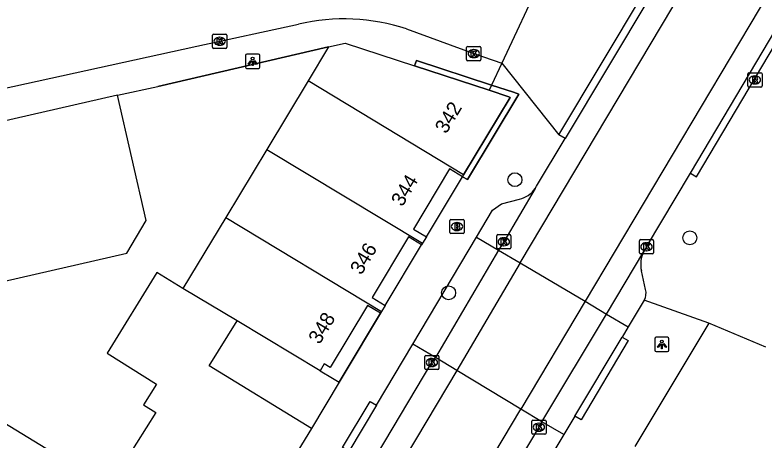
# Model space of a CAD drawing. Extents: x 160557 to 161245, y 385330 to 386505.
# Drawn here: x 160836.9 to 160889.6, y 385838.7 to 385868.6 of the extents above; entities that cross this region are included whole.
import ezdxf

# ---------------------------------------------------------------- set-up
doc = ezdxf.new("R2010")
doc.units = 0
for name, color, linetype in [('IMGEO_Boom', 7, 'Continuous'), ('IMGEO_Brandkraan', 7, 'Continuous'), ('IMGEO_Kolk', 7, 'Continuous'), ('IMGEO_Lichtpunt', 7, 'Continuous'), ('IMGEO_Muur', 7, 'Continuous'), ('IMGEO_Pand', 7, 'Continuous'), ('IMGEO_Pand_nummerreeks', 7, 'Continuous'), ('IMGEO_Pand_overbouw', 7, 'Continuous'), ('IMGEO_Parkeervlak_gesloten', 7, 'Continuous'), ('IMGEO_Parkeervlak_open', 7, 'Continuous'), ('IMGEO_Rijbaan_lokaal_gesloten', 7, 'Continuous'), ('IMGEO_Rijbaan_lokaal_open', 7, 'Continuous'), ('IMGEO_Rioolput', 7, 'Continuous'), ('IMGEO_Voetpad_open', 7, 'Continuous')]:
    doc.layers.add(name, color=color, linetype=linetype)

msp = doc.modelspace()

# ---------------------------------------------------------------- linework, layer by layer
at = {"layer": 'IMGEO_Boom'}
for centre in [(160872.107, 385857.038), (160884.412, 385852.947), (160867.44, 385849.084)]:
    msp.add_circle(centre, 0.489, dxfattribs=at)
at = {"layer": 'IMGEO_Brandkraan'}
for p, q in [((160867.603, 385854.244), (160868.455, 385854.244)), ((160867.528, 385853.318), (160867.528, 385854.17)), ((160868.016, 385854.024), (160868.041, 385854.024)), ((160868.529, 385854.17), (160868.529, 385853.318)), ((160868.455, 385853.244), (160867.603, 385853.244)), ((160868.039, 385853.464), (160868.014, 385853.464))]:
    msp.add_line(p, q, dxfattribs=at)
for points in [[(160867.603, 385854.244), (160868.455, 385854.244)], [(160867.528, 385853.318), (160867.528, 385854.17)], [(160867.876, 385853.944), (160867.876, 385853.544), (160868.089, 385853.544)], [(160868.107, 385853.944), (160867.876, 385853.944)], [(160868.055, 385853.863), (160868.001, 385853.863), (160868.001, 385853.787)], [(160868.001, 385853.787), (160868.054, 385853.787)], [(160868.063, 385853.711), (160868.001, 385853.711), (160868.001, 385853.63)], [(160868.529, 385854.17), (160868.529, 385853.318)], [(160868.455, 385853.244), (160867.603, 385853.244)], [(160868.001, 385853.63), (160868.063, 385853.63)]]:
    msp.add_lwpolyline(points, dxfattribs=at)
for centre, radius, start, end in [((160867.605, 385854.168), 0.0765, 91.552, 178.448), ((160867.605, 385854.168), 0.0765, 91.552, 178.448), ((160868.453, 385854.168), 0.0765, 1.552, 88.448), ((160868.453, 385854.168), 0.0765, 1.552, 88.448), ((160868.056, 385853.825), 0.0379, 267.8285, 90.9355), ((160868.064, 385853.67), 0.0404, 269.8759, 90.5077), ((160868.111, 385853.799), 0.145, 59.4692, 91.5367), ((160868.136, 385853.846), 0.0922, 285.5137, 58.1501), ((160868.141, 385853.654), 0.105, 301.3115, 78.989), ((160867.605, 385853.32), 0.0765, 181.552, 268.448), ((160867.605, 385853.32), 0.0765, 181.552, 268.448), ((160868.095, 385853.795), 0.251, 268.6676, 293.5347), ((160868.453, 385853.32), 0.0765, 271.552, 358.448), ((160868.453, 385853.32), 0.0765, 271.552, 358.448)]:
    msp.add_arc(centre, radius, start, end, dxfattribs=at)
for centre, major_axis, ratio, start_param, end_param in [((160868.015, 385853.744), (-0.387, 0.002), 0.722429, 4.712389, 7.853982), ((160868.04, 385853.744), (-0.39, 0.002), 0.717154, 1.570796, 4.712389)]:
    msp.add_ellipse(centre, major_axis=major_axis, ratio=ratio, start_param=start_param, end_param=end_param, dxfattribs=at)
at = {"layer": 'IMGEO_Kolk'}
for p, q in [((160850.831, 385866.354), (160850.831, 385867.206)), ((160850.906, 385867.28), (160851.758, 385867.28)), ((160851.319, 385867.06), (160851.344, 385867.06)), ((160851.832, 385867.206), (160851.832, 385866.354)), ((160851.342, 385866.5), (160851.317, 385866.5)), ((160868.709, 385865.484), (160868.709, 385866.336)), ((160868.784, 385866.41), (160869.636, 385866.41)), ((160869.71, 385866.336), (160869.71, 385865.484)), ((160851.758, 385866.28), (160850.906, 385866.28)), ((160869.197, 385866.19), (160869.222, 385866.19)), ((160869.636, 385865.41), (160868.784, 385865.41)), ((160869.22, 385865.63), (160869.195, 385865.63)), ((160870.9, 385853.174), (160871.752, 385853.174)), ((160870.825, 385852.248), (160870.825, 385853.1)), ((160871.313, 385852.954), (160871.338, 385852.954)), ((160871.826, 385853.1), (160871.826, 385852.248)), ((160880.864, 385851.895), (160880.864, 385852.747)), ((160880.939, 385852.821), (160881.791, 385852.821)), ((160881.865, 385852.747), (160881.865, 385851.895)), ((160871.752, 385852.174), (160870.9, 385852.174)), ((160871.336, 385852.394), (160871.311, 385852.394)), ((160881.352, 385852.601), (160881.377, 385852.601)), ((160881.791, 385851.821), (160880.939, 385851.821)), ((160881.375, 385852.041), (160881.35, 385852.041)), ((160865.762, 385843.752), (160865.762, 385844.604)), ((160865.837, 385844.678), (160866.689, 385844.678)), ((160866.25, 385844.458), (160866.275, 385844.458)), ((160866.763, 385844.604), (160866.763, 385843.752)), ((160866.689, 385843.678), (160865.837, 385843.678)), ((160866.273, 385843.898), (160866.248, 385843.898)), ((160873.293, 385839.201), (160873.293, 385840.053)), ((160873.368, 385840.127), (160874.22, 385840.127)), ((160874.294, 385840.053), (160874.294, 385839.201)), ((160873.781, 385839.907), (160873.806, 385839.907)), ((160874.22, 385839.127), (160873.368, 385839.127)), ((160873.804, 385839.347), (160873.779, 385839.347))]:
    msp.add_line(p, q, dxfattribs=at)
for points in [[(160850.831, 385866.354), (160850.831, 385867.206)], [(160850.906, 385867.28), (160851.758, 385867.28)], [(160851.152, 385866.98), (160851.275, 385866.98), (160851.275, 385866.829), (160851.405, 385866.98), (160851.569, 385866.98), (160851.423, 385866.829), (160851.576, 385866.58), (160851.424, 385866.58), (160851.339, 385866.744), (160851.275, 385866.677), (160851.275, 385866.58), (160851.152, 385866.58), (160851.152, 385866.98)], [(160851.832, 385867.206), (160851.832, 385866.354)], [(160868.709, 385865.484), (160868.709, 385866.336)], [(160868.784, 385866.41), (160869.636, 385866.41)], [(160869.71, 385866.336), (160869.71, 385865.484)], [(160851.758, 385866.28), (160850.906, 385866.28)], [(160869.03, 385866.11), (160869.153, 385866.11), (160869.153, 385865.959), (160869.283, 385866.11), (160869.447, 385866.11), (160869.301, 385865.959), (160869.454, 385865.71), (160869.302, 385865.71), (160869.217, 385865.874), (160869.153, 385865.807), (160869.153, 385865.71), (160869.03, 385865.71), (160869.03, 385866.11)], [(160869.636, 385865.41), (160868.784, 385865.41)], [(160870.9, 385853.174), (160871.752, 385853.174)], [(160870.825, 385852.248), (160870.825, 385853.1)], [(160871.146, 385852.874), (160871.269, 385852.874), (160871.269, 385852.723), (160871.399, 385852.874), (160871.563, 385852.874), (160871.417, 385852.723), (160871.57, 385852.474), (160871.418, 385852.474), (160871.333, 385852.638), (160871.269, 385852.571), (160871.269, 385852.474), (160871.146, 385852.474), (160871.146, 385852.874)], [(160871.826, 385853.1), (160871.826, 385852.248)], [(160880.864, 385851.895), (160880.864, 385852.747)], [(160880.939, 385852.821), (160881.791, 385852.821)], [(160881.865, 385852.747), (160881.865, 385851.895)], [(160871.752, 385852.174), (160870.9, 385852.174)], [(160881.185, 385852.521), (160881.308, 385852.521), (160881.308, 385852.37), (160881.438, 385852.521), (160881.602, 385852.521), (160881.456, 385852.37), (160881.609, 385852.121), (160881.457, 385852.121), (160881.372, 385852.285), (160881.308, 385852.218), (160881.308, 385852.121), (160881.185, 385852.121), (160881.185, 385852.521)], [(160881.791, 385851.821), (160880.939, 385851.821)], [(160865.762, 385843.752), (160865.762, 385844.604)], [(160865.837, 385844.678), (160866.689, 385844.678)], [(160866.083, 385844.378), (160866.206, 385844.378), (160866.206, 385844.227), (160866.336, 385844.378), (160866.5, 385844.378), (160866.354, 385844.227), (160866.507, 385843.978), (160866.355, 385843.978), (160866.27, 385844.142), (160866.206, 385844.075), (160866.206, 385843.978), (160866.083, 385843.978), (160866.083, 385844.378)], [(160866.763, 385844.604), (160866.763, 385843.752)], [(160866.689, 385843.678), (160865.837, 385843.678)], [(160873.293, 385839.201), (160873.293, 385840.053)], [(160873.368, 385840.127), (160874.22, 385840.127)], [(160874.294, 385840.053), (160874.294, 385839.201)], [(160873.614, 385839.827), (160873.737, 385839.827), (160873.737, 385839.676), (160873.867, 385839.827), (160874.031, 385839.827), (160873.885, 385839.676), (160874.038, 385839.427), (160873.886, 385839.427), (160873.801, 385839.591), (160873.737, 385839.524), (160873.737, 385839.427), (160873.614, 385839.427), (160873.614, 385839.827)], [(160874.22, 385839.127), (160873.368, 385839.127)]]:
    msp.add_lwpolyline(points, dxfattribs=at)
for centre, start, end in [((160850.908, 385867.204), 91.552, 178.448), ((160850.908, 385867.204), 91.552, 178.448), ((160851.756, 385867.204), 1.552, 88.448), ((160851.756, 385867.204), 1.552, 88.448), ((160850.908, 385866.356), 181.552, 268.448), ((160850.908, 385866.356), 181.552, 268.448), ((160851.756, 385866.356), 271.552, 358.448), ((160851.756, 385866.356), 271.552, 358.448), ((160868.786, 385866.334), 91.552, 178.448), ((160868.786, 385866.334), 91.552, 178.448), ((160869.634, 385866.334), 1.552, 88.448), ((160869.634, 385866.334), 1.552, 88.448), ((160868.786, 385865.486), 181.552, 268.448), ((160868.786, 385865.486), 181.552, 268.448), ((160869.634, 385865.486), 271.552, 358.448), ((160869.634, 385865.486), 271.552, 358.448), ((160870.902, 385853.098), 91.552, 178.448), ((160870.902, 385853.098), 91.552, 178.448), ((160871.75, 385853.098), 1.552, 88.448), ((160871.75, 385853.098), 1.552, 88.448), ((160880.941, 385852.745), 91.552, 178.448), ((160880.941, 385852.745), 91.552, 178.448), ((160881.789, 385852.745), 1.552, 88.448), ((160881.789, 385852.745), 1.552, 88.448), ((160870.902, 385852.25), 181.552, 268.448), ((160870.902, 385852.25), 181.552, 268.448), ((160871.75, 385852.25), 271.552, 358.448), ((160871.75, 385852.25), 271.552, 358.448), ((160880.941, 385851.897), 181.552, 268.448), ((160880.941, 385851.897), 181.552, 268.448), ((160881.789, 385851.897), 271.552, 358.448), ((160881.789, 385851.897), 271.552, 358.448), ((160865.839, 385844.602), 91.552, 178.448), ((160865.839, 385844.602), 91.552, 178.448), ((160866.687, 385844.602), 1.552, 88.448), ((160866.687, 385844.602), 1.552, 88.448), ((160865.839, 385843.754), 181.552, 268.448), ((160865.839, 385843.754), 181.552, 268.448), ((160866.687, 385843.754), 271.552, 358.448), ((160866.687, 385843.754), 271.552, 358.448), ((160873.37, 385840.051), 91.552, 178.448), ((160873.37, 385840.051), 91.552, 178.448), ((160874.218, 385840.051), 1.552, 88.448), ((160874.218, 385840.051), 1.552, 88.448), ((160873.37, 385839.203), 181.552, 268.448), ((160873.37, 385839.203), 181.552, 268.448), ((160874.218, 385839.203), 271.552, 358.448), ((160874.218, 385839.203), 271.552, 358.448)]:
    msp.add_arc(centre, 0.0765, start, end, dxfattribs=at)
for centre, major_axis, ratio, start_param, end_param in [((160851.318, 385866.78), (-0.387, 0.002), 0.722429, 4.712389, 7.853982), ((160851.343, 385866.78), (-0.39, 0.002), 0.717154, 1.570796, 4.712389), ((160869.196, 385865.91), (-0.387, 0.002), 0.722429, 4.712389, 7.853982), ((160869.221, 385865.91), (-0.39, 0.002), 0.717154, 1.570796, 4.712389), ((160871.312, 385852.674), (-0.387, 0.002), 0.722429, 4.712389, 7.853982), ((160871.337, 385852.674), (-0.39, 0.002), 0.717154, 1.570796, 4.712389), ((160881.351, 385852.321), (-0.387, 0.002), 0.722429, 4.712389, 7.853982), ((160881.376, 385852.321), (-0.39, 0.002), 0.717154, 1.570796, 4.712389), ((160866.249, 385844.178), (-0.387, 0.002), 0.722429, 4.712389, 7.853982), ((160866.274, 385844.178), (-0.39, 0.002), 0.717154, 1.570796, 4.712389), ((160873.78, 385839.627), (-0.387, 0.002), 0.722429, 4.712389, 7.853982), ((160873.805, 385839.627), (-0.39, 0.002), 0.717154, 1.570796, 4.712389)]:
    msp.add_ellipse(centre, major_axis=major_axis, ratio=ratio, start_param=start_param, end_param=end_param, dxfattribs=at)
at = {"layer": 'IMGEO_Lichtpunt'}
for p, q in [((160854.055, 385865.866), (160853.247, 385865.866)), ((160854.055, 385865.866), (160853.247, 385865.866)), ((160853.153, 385865.771), (160853.153, 385864.964)), ((160853.153, 385865.771), (160853.153, 385864.964)), ((160854.149, 385864.964), (160854.149, 385865.771)), ((160854.149, 385864.964), (160854.149, 385865.771)), ((160853.247, 385864.87), (160854.055, 385864.87)), ((160853.247, 385864.87), (160854.055, 385864.87)), ((160881.95, 385845.855), (160881.95, 385845.048)), ((160881.95, 385845.855), (160881.95, 385845.048)), ((160882.852, 385845.95), (160882.044, 385845.95)), ((160882.852, 385845.95), (160882.044, 385845.95)), ((160882.946, 385845.048), (160882.946, 385845.855)), ((160882.946, 385845.048), (160882.946, 385845.855)), ((160882.044, 385844.954), (160882.852, 385844.954)), ((160882.044, 385844.954), (160882.852, 385844.954))]:
    msp.add_line(p, q, dxfattribs=at)
for points in [[(160853.527, 385865.435), (160853.566, 385865.407), (160853.378, 385865.145), (160853.34, 385865.172), (160853.527, 385865.435)], [(160853.629, 385865.387), (160853.676, 385865.387), (160853.676, 385865.065), (160853.629, 385865.065), (160853.629, 385865.387)], [(160853.739, 385865.407), (160853.777, 385865.434), (160853.964, 385865.172), (160853.925, 385865.144), (160853.739, 385865.407)], [(160882.324, 385845.519), (160882.363, 385845.491), (160882.175, 385845.229), (160882.137, 385845.256), (160882.324, 385845.519)], [(160882.426, 385845.471), (160882.473, 385845.471), (160882.473, 385845.149), (160882.426, 385845.149), (160882.426, 385845.471)], [(160882.536, 385845.491), (160882.574, 385845.518), (160882.761, 385845.256), (160882.722, 385845.228), (160882.536, 385845.491)]]:
    msp.add_lwpolyline(points, dxfattribs=at)
for centre in [(160853.652, 385865.569), (160882.449, 385845.653)]:
    msp.add_circle(centre, 0.0994, dxfattribs=at)
for centre, start, end in [((160853.247, 385865.771), 90, 180), ((160853.247, 385865.771), 90, 180), ((160854.055, 385865.771), 0, 90), ((160854.055, 385865.771), 0, 90), ((160853.247, 385864.964), 180, 270), ((160853.247, 385864.964), 180, 270), ((160854.055, 385864.964), 270, 0), ((160854.055, 385864.964), 270, 360), ((160882.044, 385845.855), 90, 180), ((160882.044, 385845.855), 90, 180), ((160882.852, 385845.855), 0, 90), ((160882.852, 385845.855), 0, 90), ((160882.044, 385845.048), 180, 270), ((160882.044, 385845.048), 180, 270), ((160882.852, 385845.048), 270, 0), ((160882.852, 385845.048), 270, 360)]:
    msp.add_arc(centre, 0.0946, start, end, dxfattribs=at)
at = {"layer": 'IMGEO_Muur'}
msp.add_lwpolyline([(160858.978, 385866.377), (160846.968, 385863.605)], dxfattribs=at)
at = {"layer": 'IMGEO_Pand'}
for points in [[(160858.978, 385866.377), (160857.548, 385864.002)], [(160858.978, 385866.377), (160860.16, 385866.655), (160865.046, 385865.05)], [(160870.288, 385863.328), (160865.046, 385865.05)], [(160857.548, 385864.002), (160854.639, 385859.17)], [(160868.496, 385857.373), (160857.548, 385864.002)], [(160868.496, 385857.373), (160871.779, 385862.819), (160871.687, 385862.869), (160870.288, 385863.328)], [(160844.138, 385862.995), (160836.876, 385861.33), (160833.192, 385860.485), (160826.13, 385858.866)], [(160828.488, 385848.132), (160844.796, 385851.869), (160846.169, 385854.175), (160844.138, 385862.995)], [(160854.639, 385859.17), (160851.76, 385854.39)], [(160854.639, 385859.17), (160865.612, 385852.572)], [(160868.423, 385857.252), (160867.507, 385857.805), (160864.961, 385853.562), (160865.876, 385853.008), (160865.612, 385852.572)], [(160868.423, 385857.252), (160868.496, 385857.373)], [(160851.76, 385854.39), (160848.747, 385849.385)], [(160851.76, 385854.39), (160862.722, 385847.764)], [(160865.612, 385852.572), (160865.543, 385852.459), (160864.628, 385853.013), (160862.069, 385848.753), (160862.985, 385848.2), (160862.722, 385847.764)], [(160848.747, 385849.385), (160846.905, 385850.5), (160843.407, 385844.833), (160846.877, 385842.65), (160845.971, 385841.21), (160846.842, 385840.661), (160844.126, 385836.343), (160845.649, 385835.384), (160845.542, 385835.214), (160846.372, 385834.692), (160846.521, 385834.93), (160848.142, 385833.911), (160848.735, 385834.854), (160852.969, 385832.194), (160855.122, 385835.67), (160855.36, 385835.54)], [(160852.568, 385847.104), (160848.747, 385849.385)], [(160862.651, 385847.647), (160861.735, 385848.2), (160859.094, 385843.83), (160858.683, 385844.078), (160858.394, 385843.598), (160852.568, 385847.104)], [(160862.722, 385847.764), (160862.651, 385847.647)], [(160857.782, 385839.538), (160850.587, 385843.953), (160852.568, 385847.104)], [(160850.362, 385827.272), (160848.141, 385828.625), (160849.91, 385831.532), (160845.725, 385834.081), (160835.706, 385840.185)], [(160857.782, 385839.538), (160855.36, 385835.54)]]:
    msp.add_lwpolyline(points, dxfattribs=at)
at = {"layer": 'IMGEO_Pand_overbouw'}
for points in [[(160865.046, 385865.05), (160870.288, 385863.328), (160871.687, 385862.869), (160871.779, 385862.819), (160868.496, 385857.373), (160868.423, 385857.252), (160868.77, 385857.055), (160868.837, 385857.166), (160872.391, 385863.064), (160872.004, 385863.191), (160870.459, 385863.696), (160865.169, 385865.426)], [(160865.876, 385853.008), (160868.423, 385857.252), (160867.507, 385857.805), (160864.961, 385853.562)], [(160865.543, 385852.459), (160864.628, 385853.013), (160862.069, 385848.753), (160862.985, 385848.2)], [(160858.394, 385843.598), (160859.268, 385843.073), (160859.731, 385842.793), (160860.087, 385843.386), (160862.651, 385847.647), (160861.735, 385848.2), (160859.094, 385843.83), (160858.683, 385844.078)]]:
    msp.add_lwpolyline(points, close=True, dxfattribs=at)
at = {"layer": 'IMGEO_Parkeervlak_gesloten'}
msp.add_lwpolyline([(160875.548, 385839.111), (160874.011, 385840)], dxfattribs=at)
at = {"layer": 'IMGEO_Parkeervlak_open'}
for points in [[(160844.138, 385862.995), (160846.968, 385863.605), (160858.978, 385866.377)], [(160869.396, 385852.992), (160870.961, 385852.081)], [(160878.545, 385847.59), (160880.086, 385846.691)], [(160866.508, 385844.523), (160864.918, 385845.464)]]:
    msp.add_lwpolyline(points, dxfattribs=at)
at = {"layer": 'IMGEO_Rijbaan_lokaal_gesloten'}
for points in [[(160872.467, 385851.189), (160885.466, 385872.996), (160893.23, 385886.069), (160896.724, 385891.912), (160899.657, 385896.647), (160902.182, 385900.473), (160903.908, 385902.895), (160907.161, 385907.035), (160910.647, 385910.965), (160914.591, 385914.901), (160917.267, 385917.867), (160920.016, 385921.325), (160923.521, 385926.184), (160926.798, 385931.115)], [(160930.546, 385928.58), (160926.725, 385922.862), (160924.617, 385919.86), (160922.735, 385917.325), (160919.43, 385913.378), (160915.511, 385909.208), (160911.882, 385905.015), (160909.413, 385901.855), (160907.371, 385898.921), (160906.014, 385896.856), (160897.988, 385883.524), (160891.331, 385872.486), (160877.039, 385848.482)], [(160881.662, 385870.025), (160875.631, 385859.932)], [(160884.455, 385857.488), (160890.464, 385867.601)], [(160873.526, 385856.411), (160873.631, 385856.59), (160875.631, 385859.932)], [(160881.187, 385851.991), (160881.268, 385852.125), (160881.363, 385852.322), (160884.455, 385857.488)], [(160873.526, 385856.411), (160871.328, 385852.673), (160870.961, 385852.081)], [(160870.961, 385852.081), (160866.508, 385844.523)], [(160870.961, 385852.081), (160872.467, 385851.189)], [(160878.545, 385847.59), (160881.187, 385851.991)], [(160877.039, 385848.482), (160878.545, 385847.59)], [(160874.011, 385840), (160878.545, 385847.59)], [(160841.702, 385802.983), (160848.222, 385813.893), (160857.435, 385829.369), (160866.264, 385844.178), (160866.508, 385844.523)], [(160868.007, 385843.619), (160866.508, 385844.523)], [(160868.007, 385843.619), (160826.04, 385773.231)], [(160830.591, 385770.513), (160872.512, 385840.903)], [(160874.011, 385840), (160872.512, 385840.903)], [(160874.011, 385840), (160873.793, 385839.628), (160864.955, 385824.786), (160855.849, 385809.517), (160848.677, 385797.449)]]:
    msp.add_lwpolyline(points, dxfattribs=at)
at = {"layer": 'IMGEO_Rijbaan_lokaal_open'}
for points in [[(160873.972, 385871.217), (160871.183, 385865.245)], [(160806.095, 385856.942), (160820.371, 385859.999), (160849.724, 385866.434), (160856.882, 385867.979)], [(160864.479, 385867.645), (160869.21, 385865.911), (160871.183, 385865.245)], [(160872.467, 385851.189), (160868.007, 385843.619)], [(160872.467, 385851.189), (160877.039, 385848.482)], [(160877.039, 385848.482), (160872.512, 385840.903)], [(160872.512, 385840.903), (160868.007, 385843.619)]]:
    msp.add_lwpolyline(points, dxfattribs=at)
msp.add_arc((160860.089, 385854.36), 13.991, 71.7143, 103.251, dxfattribs=at)
at = {"layer": 'IMGEO_Rioolput'}
for p, q in [((160888.493, 385863.634), (160888.493, 385864.486)), ((160888.568, 385864.56), (160889.42, 385864.56)), ((160888.981, 385864.34), (160889.006, 385864.34)), ((160889.494, 385864.486), (160889.494, 385863.634)), ((160889.004, 385863.78), (160888.979, 385863.78)), ((160889.42, 385863.56), (160888.568, 385863.56))]:
    msp.add_line(p, q, dxfattribs=at)
for points in [[(160888.493, 385863.634), (160888.493, 385864.486)], [(160888.568, 385864.56), (160889.42, 385864.56)], [(160889.082, 385864.258), (160888.83, 385864.26), (160888.83, 385863.86)], [(160889.494, 385864.486), (160889.494, 385863.634)], [(160888.83, 385863.86), (160888.954, 385863.86), (160888.954, 385864.022), (160888.965, 385864.022)], [(160889.008, 385864.179), (160888.954, 385864.179), (160888.954, 385864.098)], [(160888.954, 385864.098), (160889.006, 385864.098)], [(160889.012, 385863.993), (160889.083, 385863.86), (160889.223, 385863.86), (160889.158, 385863.986)], [(160889.42, 385863.56), (160888.568, 385863.56)]]:
    msp.add_lwpolyline(points, dxfattribs=at)
for centre, radius, start, end in [((160888.57, 385864.484), 0.0765, 91.552, 178.448), ((160888.57, 385864.484), 0.0765, 91.552, 178.448), ((160889.081, 385864.148), 0.109, 350.3612, 89.416), ((160889.418, 385864.484), 0.0765, 1.552, 88.448), ((160889.418, 385864.484), 0.0765, 1.552, 88.448), ((160888.964, 385863.969), 0.0533, 26.0293, 88.6989), ((160888.99, 385864.287), 0.19, 274.7715, 282.9687), ((160889.014, 385864.083), 0.0964, 77.0061, 93.1865), ((160889.028, 385864.14), 0.0378, 276.6634, 79.6772), ((160889.079, 385864.148), 0.112, 277.5842, 350.9817), ((160889.063, 385863.933), 0.108, 29.5134, 73.7905), ((160888.57, 385863.636), 0.0765, 181.552, 268.448), ((160888.57, 385863.636), 0.0765, 181.552, 268.448), ((160889.418, 385863.636), 0.0765, 271.552, 358.448), ((160889.418, 385863.636), 0.0765, 271.552, 358.448)]:
    msp.add_arc(centre, radius, start, end, dxfattribs=at)
for centre, major_axis, ratio, start_param, end_param in [((160888.98, 385864.06), (-0.387, 0.002), 0.722429, 4.712389, 7.853982), ((160889.005, 385864.06), (-0.39, 0.002), 0.717154, 1.570796, 4.712389)]:
    msp.add_ellipse(centre, major_axis=major_axis, ratio=ratio, start_param=start_param, end_param=end_param, dxfattribs=at)
at = {"layer": 'IMGEO_Voetpad_open'}
for points in [[(160875.202, 385860.188), (160881.233, 385870.281)], [(160884.455, 385857.488), (160884.884, 385857.233), (160890.893, 385867.346), (160890.464, 385867.601)], [(160865.046, 385865.05), (160865.169, 385865.426), (160870.459, 385863.696)], [(160871.183, 385865.245), (160870.459, 385863.696)], [(160871.183, 385865.245), (160875.202, 385860.188)], [(160870.459, 385863.696), (160872.004, 385863.191), (160872.391, 385863.064), (160868.837, 385857.166), (160868.77, 385857.055), (160868.423, 385857.252)], [(160870.459, 385863.696), (160870.288, 385863.328)], [(160875.631, 385859.932), (160875.202, 385860.188)], [(160869.396, 385852.992), (160870.525, 385854.889), (160871.152, 385855.338), (160872.427, 385855.676)], [(160864.918, 385845.464), (160869.396, 385852.992)], [(160881.3, 385849.316), (160881.009, 385850.616)], [(160881.207, 385848.555), (160880.086, 385846.691)], [(160885.744, 385846.936), (160881.207, 385848.555)], [(160862.651, 385847.647), (160860.087, 385843.386), (160859.731, 385842.793), (160857.782, 385839.538)], [(160885.744, 385846.936), (160880.552, 385838.277)], [(160889.773, 385845.251), (160885.744, 385846.936)], [(160880.086, 385846.691), (160879.65, 385845.972)], [(160879.65, 385845.972), (160880.079, 385845.717), (160876.762, 385840.14), (160876.333, 385840.395)], [(160876.333, 385840.395), (160879.65, 385845.972)], [(160862.367, 385841.175), (160864.918, 385845.464)], [(160860.42, 385837.92), (160859.969, 385838.19), (160861.914, 385841.43), (160862.367, 385841.175)], [(160862.367, 385841.175), (160860.42, 385837.92)], [(160876.333, 385840.395), (160875.548, 385839.111)], [(160875.548, 385839.111), (160869.683, 385829.312)]]:
    msp.add_lwpolyline(points, dxfattribs=at)
for centre, radius, start, end in [((160872.082, 385857.381), 1.74, 281.4411, 326.1073), ((160882.866, 385851.075), 1.913, 151.3735, 193.8741), ((160880.276, 385849.055), 1.056, 331.7561, 14.309)]:
    msp.add_arc(centre, radius, start, end, dxfattribs=at)

# ---------------------------------------------------------------- texts
at = {"layer": 'IMGEO_Pand_nummerreeks'}
for s, rotation, p in [('342', 58.9168, (160867.266, 385860.213)), ('344', 59.0029, (160864.184, 385855.089)), ('346', 58.9918, (160861.297, 385850.285)), ('348', 58.9628, (160858.359, 385845.399))]:
    msp.add_text(s, height=1, rotation=rotation, dxfattribs=at).set_placement(p)

doc.saveas('drawing.dxf')
